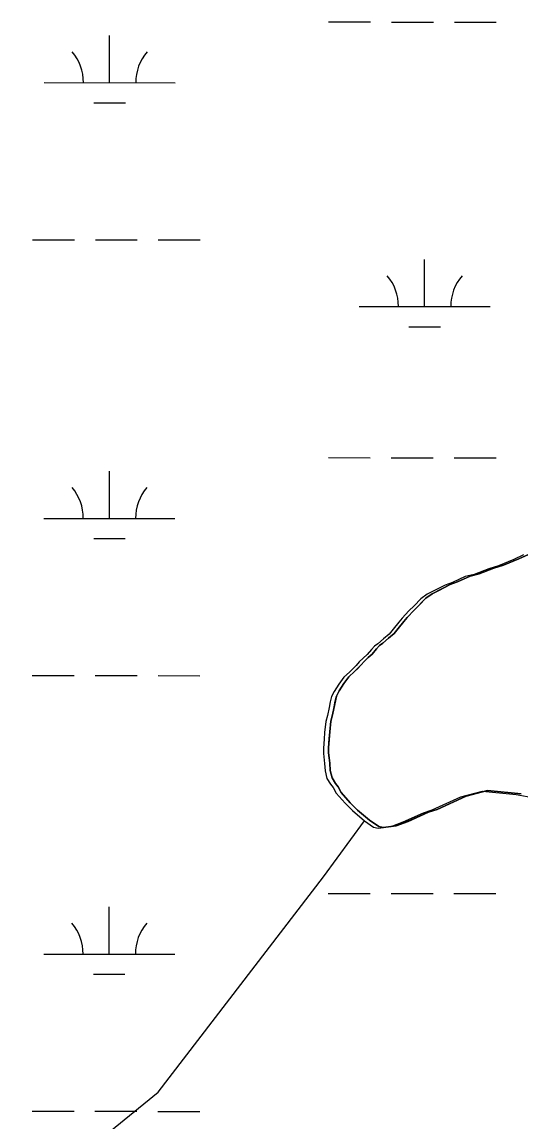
# Model space of a CAD drawing. Extents: x 3245246 to 3283090, y 806824 to 832173.
# Drawn here: x 3251855 to 3252235, y 825727 to 826566 of the extents above; entities that cross this region are included whole.
import ezdxf

# ---------------------------------------------------------------- set-up
doc = ezdxf.new("R2010")
doc.units = 0
for name, color, linetype in [('V-SITE-VEGE', 7, 'Continuous'), ('V-TOPO-SHOR', 7, 'Continuous'), ('V-WETL-SWMP', 7, 'Continuous')]:
    doc.layers.add(name, color=color, linetype=linetype)

msp = doc.modelspace()

# ---------------------------------------------------------------- linework, layer by layer
at = {"layer": 'V-SITE-VEGE'}
for p, q in [((3252234.06, 826156.24), (3252222.37, 826151.46)), ((3252241.42, 826159.73), (3252234.06, 826156.24)), ((3252203.76, 826144.92), (3252196.83, 826143.17)), ((3252215.01, 826149.28), (3252203.76, 826144.92)), ((3252222.37, 826151.46), (3252215.01, 826149.28)), ((3252181.68, 826136.64), (3252167.83, 826129.68)), ((3252187.31, 826138.82), (3252181.68, 826136.64)), ((3252196.83, 826143.17), (3252187.31, 826138.82)), ((3252167.83, 826129.68), (3252163.07, 826126.2)), ((3252163.07, 826126.2), (3252153.99, 826117.09)), ((3252148.81, 826111.45), (3252146.21, 826108.41)), ((3252153.99, 826117.09), (3252148.81, 826111.45)), ((3252141.89, 826103.2), (3252138.87, 826099.3)), ((3252146.21, 826108.41), (3252141.89, 826103.2)), ((3252134.54, 826095.82), (3252130.22, 826091.91)), ((3252138.87, 826099.3), (3252134.54, 826095.82)), ((3252125.46, 826087.57), (3252122, 826083.66)), ((3252127.62, 826090.17), (3252125.46, 826087.57)), ((3252130.22, 826091.91), (3252127.62, 826090.17)), ((3252115.95, 826078.02), (3252113.79, 826075.42)), ((3252118.98, 826081.06), (3252115.95, 826078.02)), ((3252122, 826083.66), (3252118.98, 826081.06)), ((3252108.6, 826070.21), (3252104.27, 826066.3)), ((3252113.79, 826075.42), (3252108.6, 826070.21)), ((3252100.39, 826061.09), (3252096.93, 826055.45)), ((3252104.27, 826066.3), (3252100.39, 826061.09)), ((3252096.93, 826055.45), (3252094.77, 826051.55)), ((3252094.77, 826051.55), (3252091.77, 826037.24)), ((3252091.77, 826037.24), (3252090.48, 826032.48)), ((3252090.48, 826032.48), (3252089.63, 826024.24)), ((3252089.63, 826024.24), (3252088.79, 826012.11)), ((3252088.79, 826012.11), (3252088.8, 826008.21)), ((3252088.8, 826008.21), (3252089.68, 826000.42)), ((3252089.68, 826000.42), (3252090.12, 825994.79)), ((3252090.12, 825994.79), (3252091.44, 825989.16)), ((3252091.44, 825989.16), (3252094.04, 825984.83)), ((3252094.04, 825984.83), (3252096.22, 825982.23)), ((3252096.22, 825982.23), (3252098.39, 825977.91)), ((3252098.39, 825977.91), (3252105.34, 825970.12)), ((3252193.71, 825975.07), (3252210.16, 825979.44)), ((3252210.16, 825979.44), (3252235.73, 825976.89)), ((3252105.34, 825970.12), (3252110.98, 825964.5)), ((3252171.63, 825965.06), (3252193.71, 825975.07)), ((3252110.98, 825964.5), (3252120.1, 825956.72)), ((3252149.56, 825955.91), (3252165.14, 825962.88)), ((3252165.14, 825962.88), (3252171.63, 825965.06)), ((3252120.1, 825956.72), (3252127.04, 825951.97)), ((3252127.04, 825951.97), (3252130.51, 825951.11)), ((3252130.51, 825951.11), (3252140.47, 825952.43)), ((3252140.47, 825952.43), (3252149.56, 825955.91))]:
    msp.add_line(p, q, dxfattribs=at)
at = {"layer": 'V-TOPO-SHOR'}
for points in [[(3252235.73, 825976.89), (3252210.16, 825979.44), (3252193.71, 825975.07), (3252171.63, 825965.06), (3252165.14, 825962.88), (3252149.56, 825955.92), (3252140.47, 825952.43), (3252130.51, 825951.11), (3252127.04, 825951.97), (3252120.1, 825956.72), (3252110.98, 825964.5), (3252105.34, 825970.12), (3252098.39, 825977.91), (3252096.22, 825982.23), (3252094.04, 825984.83), (3252091.44, 825989.16), (3252090.12, 825994.79), (3252089.68, 826000.42), (3252089.24, 826004.32), (3252088.8, 826008.21), (3252088.79, 826012.11), (3252089.21, 826019.05), (3252089.63, 826024.24), (3252090.48, 826032.48), (3252091.77, 826037.24), (3252093.06, 826043.31), (3252093.92, 826047.65), (3252094.77, 826051.55), (3252096.93, 826055.45), (3252100.39, 826061.09), (3252104.27, 826066.3), (3252108.6, 826070.21), (3252110.76, 826072.38), (3252113.79, 826075.42), (3252115.95, 826078.02), (3252118.98, 826081.06), (3252122, 826083.66), (3252125.46, 826087.57), (3252127.62, 826090.17), (3252130.22, 826091.91), (3252134.54, 826095.82), (3252138.87, 826099.3), (3252141.89, 826103.2), (3252146.21, 826108.41), (3252148.81, 826111.45), (3252153.99, 826117.09), (3252157.88, 826121), (3252163.07, 826126.2), (3252167.83, 826129.68), (3252173.02, 826132.29), (3252181.68, 826136.64), (3252187.31, 826138.82), (3252196.83, 826143.17), (3252203.76, 826144.92), (3252215.01, 826149.28), (3252222.37, 826151.46), (3252234.06, 826156.24), (3252241.42, 826159.73)], [(3250911.49, 825014.36), (3250947.91, 825060.65), (3251036.35, 825123.82), (3251156.37, 825155.4), (3251257.45, 825186.99), (3251371.16, 825250.16), (3251465.91, 825332.28), (3251573.3, 825408.09), (3251687.01, 825496.53), (3251794.4, 825603.92), (3251889.16, 825692.36), (3251958.65, 825749.21), (3252021.82, 825831.33), (3252084.99, 825913.46), (3252116.23, 825956.29)]]:
    msp.add_lwpolyline(points, dxfattribs=at)
at = {"layer": 'V-WETL-SWMP'}
for p, q in [((3252088.79, 826566.27), (3252120.79, 826566.26)), ((3252136.79, 826566.25), (3252168.79, 826566.24)), ((3252184.79, 826566.23), (3252216.79, 826566.22)), ((3251921.71, 826519.92), (3251921.72, 826555.92)), ((3251871.71, 826519.94), (3251971.71, 826519.89)), ((3251909.7, 826504.49), (3251933.7, 826504.48)), ((3251862.81, 826399.87), (3251894.81, 826399.86)), ((3251910.81, 826399.85), (3251942.81, 826399.83)), ((3251958.81, 826399.83), (3251990.81, 826399.81)), ((3252162.1, 826349), (3252162.12, 826385)), ((3252112.1, 826349.02), (3252212.1, 826348.98)), ((3252150.1, 826333.57), (3252174.1, 826333.56)), ((3252088.65, 826233.6), (3252120.65, 826233.58)), ((3252136.65, 826233.58), (3252168.65, 826233.56)), ((3252184.65, 826233.56), (3252216.65, 826233.54)), ((3251921.56, 826187.24), (3251921.58, 826223.24)), ((3251871.56, 826187.26), (3251971.56, 826187.22)), ((3251909.55, 826171.81), (3251933.55, 826171.8)), ((3252230.2, 826155.81), (3252218.51, 826151.02)), ((3252237.55, 826159.29), (3252230.2, 826155.81)), ((3252199.89, 826144.49), (3252192.96, 826142.74)), ((3252211.15, 826148.84), (3252199.89, 826144.49)), ((3252218.51, 826151.02), (3252211.15, 826148.84)), ((3252177.81, 826136.21), (3252169.16, 826131.86)), ((3252183.44, 826138.39), (3252177.81, 826136.21)), ((3252192.96, 826142.74), (3252183.44, 826138.39)), ((3252163.96, 826129.25), (3252159.21, 826125.77)), ((3252169.16, 826131.86), (3252163.96, 826129.25)), ((3252154.02, 826120.56), (3252150.13, 826116.66)), ((3252159.21, 826125.77), (3252154.02, 826120.56)), ((3252144.94, 826111.01), (3252142.35, 826107.98)), ((3252150.13, 826116.66), (3252144.94, 826111.01)), ((3252138.03, 826102.77), (3252135, 826098.86)), ((3252142.35, 826107.98), (3252138.03, 826102.77)), ((3252130.68, 826095.39), (3252126.35, 826091.48)), ((3252135, 826098.86), (3252130.68, 826095.39)), ((3252121.59, 826087.14), (3252118.14, 826083.23)), ((3252123.76, 826089.74), (3252121.59, 826087.14)), ((3252126.35, 826091.48), (3252123.76, 826089.74)), ((3252112.08, 826077.59), (3252109.92, 826074.98)), ((3252115.11, 826080.63), (3252112.08, 826077.59)), ((3252118.14, 826083.23), (3252115.11, 826080.63)), ((3252104.73, 826069.77), (3252100.41, 826065.87)), ((3252106.9, 826071.94), (3252104.73, 826069.77)), ((3252109.92, 826074.98), (3252106.9, 826071.94)), ((3251862.66, 826067.19), (3251894.66, 826067.18)), ((3251910.66, 826067.17), (3251942.66, 826067.16)), ((3251958.66, 826067.15), (3251990.66, 826067.14)), ((3252096.52, 826060.66), (3252093.07, 826055.02)), ((3252100.41, 826065.87), (3252096.52, 826060.66)), ((3252093.07, 826055.02), (3252090.91, 826051.12)), ((3252090.05, 826047.22), (3252089.19, 826042.88)), ((3252090.91, 826051.12), (3252090.05, 826047.22)), ((3252087.91, 826036.81), (3252086.62, 826032.05)), ((3252089.19, 826042.88), (3252087.91, 826036.81)), ((3252086.62, 826032.05), (3252085.77, 826023.81)), ((3252085.34, 826018.61), (3252084.92, 826011.68)), ((3252085.77, 826023.81), (3252085.34, 826018.61)), ((3252084.92, 826011.68), (3252084.93, 826007.78)), ((3252084.93, 826007.78), (3252085.81, 825999.98)), ((3252085.81, 825999.98), (3252086.26, 825994.35)), ((3252086.26, 825994.35), (3252087.57, 825988.72)), ((3252087.57, 825988.72), (3252090.18, 825984.4)), ((3252090.18, 825984.4), (3252092.35, 825981.8)), ((3252092.35, 825981.8), (3252094.53, 825977.47)), ((3252094.53, 825977.47), (3252101.47, 825969.69)), ((3252189.84, 825974.64), (3252206.3, 825979)), ((3252206.3, 825979), (3252231.86, 825976.46)), ((3252231.86, 825976.46), (3252248.77, 825973.46)), ((3252101.47, 825969.69), (3252107.12, 825964.07)), ((3252167.77, 825964.63), (3252189.84, 825974.64)), ((3252107.12, 825964.07), (3252116.23, 825956.29)), ((3252145.69, 825955.48), (3252161.27, 825962.45)), ((3252161.27, 825962.45), (3252167.77, 825964.63)), ((3252116.23, 825956.29), (3252123.17, 825951.54)), ((3252123.17, 825951.54), (3252126.64, 825950.68)), ((3252126.64, 825950.68), (3252136.6, 825952)), ((3252136.6, 825952), (3252145.69, 825955.48)), ((3252088.5, 825900.92), (3252120.5, 825900.91)), ((3252136.5, 825900.9), (3252168.5, 825900.89)), ((3252184.5, 825900.88), (3252216.5, 825900.87)), ((3251921.42, 825854.57), (3251921.43, 825890.57)), ((3251871.42, 825854.59), (3251971.42, 825854.54)), ((3251909.41, 825839.14), (3251933.41, 825839.13)), ((3251862.52, 825734.52), (3251894.52, 825734.51)), ((3251910.52, 825734.5), (3251942.52, 825734.49)), ((3251958.52, 825734.48), (3251990.52, 825734.46))]:
    msp.add_line(p, q, dxfattribs=at)
for centre, start, end in [((3251866.46, 826520.41), 359.20319, 40.74684), ((3251976.95, 826520.37), 139.20318, 180.74684), ((3252106.86, 826349.5), 359.20319, 40.74684), ((3252217.35, 826349.45), 139.20318, 180.74684), ((3251866.32, 826187.74), 359.20319, 40.74684), ((3251976.8, 826187.69), 139.20318, 180.74684), ((3251866.17, 825855.06), 359.20319, 40.74684), ((3251976.66, 825855.02), 139.20318, 180.74684)]:
    msp.add_arc(centre, 35.25, start, end, dxfattribs=at)

doc.saveas('drawing.dxf')
